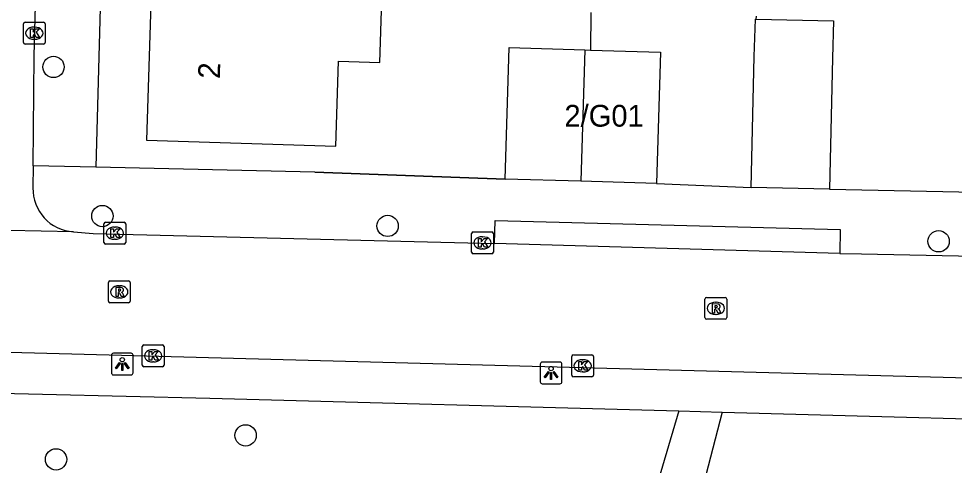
# Model space of a CAD drawing. Extents: x 162082 to 163393, y 388091 to 388632.
# Drawn here: x 162516.16 to 162559.12, y 388188.35 to 388208.85 of the extents above; entities that cross this region are included whole.
import ezdxf

# ---------------------------------------------------------------- set-up
doc = ezdxf.new("R2010")
doc.units = 0
for name, color, linetype in [('IMGEO_Boom', 7, 'Continuous'), ('IMGEO_Kolk', 7, 'Continuous'), ('IMGEO_Lichtpunt', 7, 'Continuous'), ('IMGEO_Muur', 7, 'Continuous'), ('IMGEO_Pand', 7, 'Continuous'), ('IMGEO_Pand_nummerreeks', 7, 'Continuous'), ('IMGEO_Rijbaan_lokaal_open', 7, 'Continuous'), ('IMGEO_Rioolput', 7, 'Continuous'), ('IMGEO_Voetpad_open', 7, 'Continuous')]:
    doc.layers.add(name, color=color, linetype=linetype)

msp = doc.modelspace()

# ---------------------------------------------------------------- linework, layer by layer
at = {"layer": 'IMGEO_Boom'}
for centre in [(162517.754, 388206.636), (162519.997, 388199.79), (162533.096, 388199.34), (162558.396, 388198.635), (162526.575, 388189.722), (162517.872, 388188.623)]:
    msp.add_circle(centre, 0.489, dxfattribs=at)
at = {"layer": 'IMGEO_Kolk'}
for p, q in [((162516.446, 388208.683), (162517.298, 388208.683)), ((162516.371, 388207.757), (162516.371, 388208.609)), ((162516.859, 388208.463), (162516.884, 388208.463)), ((162517.372, 388208.609), (162517.372, 388207.757)), ((162516.882, 388207.903), (162516.857, 388207.903)), ((162517.298, 388207.683), (162516.446, 388207.683)), ((162520.07, 388198.58), (162520.07, 388199.432)), ((162520.145, 388199.506), (162520.997, 388199.506)), ((162520.558, 388199.286), (162520.583, 388199.286)), ((162521.071, 388199.432), (162521.071, 388198.58)), ((162536.951, 388198.134), (162536.951, 388198.986)), ((162537.026, 388199.06), (162537.878, 388199.06)), ((162537.439, 388198.84), (162537.464, 388198.84)), ((162537.952, 388198.986), (162537.952, 388198.134)), ((162520.997, 388198.506), (162520.145, 388198.506)), ((162520.581, 388198.726), (162520.556, 388198.726)), ((162537.878, 388198.06), (162537.026, 388198.06)), ((162537.462, 388198.28), (162537.437, 388198.28)), ((162521.827, 388192.949), (162521.827, 388193.801)), ((162521.902, 388193.875), (162522.754, 388193.875)), ((162522.315, 388193.655), (162522.34, 388193.655)), ((162522.828, 388193.801), (162522.828, 388192.949)), ((162541.548, 388192.493), (162541.548, 388193.345)), ((162541.623, 388193.419), (162542.475, 388193.419)), ((162542.036, 388193.199), (162542.061, 388193.199)), ((162542.549, 388193.345), (162542.549, 388192.493)), ((162522.754, 388192.875), (162521.902, 388192.875)), ((162522.338, 388193.095), (162522.313, 388193.095)), ((162542.475, 388192.419), (162541.623, 388192.419)), ((162542.059, 388192.639), (162542.034, 388192.639))]:
    msp.add_line(p, q, dxfattribs=at)
for points in [[(162516.446, 388208.683), (162517.298, 388208.683)], [(162516.371, 388207.757), (162516.371, 388208.609)], [(162516.692, 388208.383), (162516.815, 388208.383), (162516.815, 388208.232), (162516.945, 388208.383), (162517.109, 388208.383), (162516.963, 388208.232), (162517.116, 388207.983), (162516.964, 388207.983), (162516.879, 388208.147), (162516.815, 388208.08), (162516.815, 388207.983), (162516.692, 388207.983), (162516.692, 388208.383)], [(162517.372, 388208.609), (162517.372, 388207.757)], [(162517.298, 388207.683), (162516.446, 388207.683)], [(162520.07, 388198.58), (162520.07, 388199.432)], [(162520.145, 388199.506), (162520.997, 388199.506)], [(162520.391, 388199.206), (162520.514, 388199.206), (162520.514, 388199.055), (162520.644, 388199.206), (162520.808, 388199.206), (162520.662, 388199.055), (162520.815, 388198.806), (162520.663, 388198.806), (162520.578, 388198.97), (162520.514, 388198.903), (162520.514, 388198.806), (162520.391, 388198.806), (162520.391, 388199.206)], [(162521.071, 388199.432), (162521.071, 388198.58)], [(162536.951, 388198.134), (162536.951, 388198.986)], [(162537.026, 388199.06), (162537.878, 388199.06)], [(162537.272, 388198.76), (162537.395, 388198.76), (162537.395, 388198.609), (162537.525, 388198.76), (162537.689, 388198.76), (162537.543, 388198.609), (162537.696, 388198.36), (162537.544, 388198.36), (162537.459, 388198.524), (162537.395, 388198.457), (162537.395, 388198.36), (162537.272, 388198.36), (162537.272, 388198.76)], [(162537.952, 388198.986), (162537.952, 388198.134)], [(162520.997, 388198.506), (162520.145, 388198.506)], [(162537.878, 388198.06), (162537.026, 388198.06)], [(162521.827, 388192.949), (162521.827, 388193.801)], [(162521.902, 388193.875), (162522.754, 388193.875)], [(162522.828, 388193.801), (162522.828, 388192.949)], [(162522.148, 388193.575), (162522.271, 388193.575), (162522.271, 388193.424), (162522.401, 388193.575), (162522.565, 388193.575), (162522.419, 388193.424), (162522.572, 388193.175), (162522.42, 388193.175), (162522.335, 388193.339), (162522.271, 388193.272), (162522.271, 388193.175), (162522.148, 388193.175), (162522.148, 388193.575)], [(162541.548, 388192.493), (162541.548, 388193.345)], [(162541.623, 388193.419), (162542.475, 388193.419)], [(162542.549, 388193.345), (162542.549, 388192.493)], [(162522.754, 388192.875), (162521.902, 388192.875)], [(162541.869, 388193.119), (162541.992, 388193.119), (162541.992, 388192.968), (162542.122, 388193.119), (162542.286, 388193.119), (162542.14, 388192.968), (162542.293, 388192.719), (162542.141, 388192.719), (162542.056, 388192.883), (162541.992, 388192.816), (162541.992, 388192.719), (162541.869, 388192.719), (162541.869, 388193.119)], [(162542.475, 388192.419), (162541.623, 388192.419)]]:
    msp.add_lwpolyline(points, dxfattribs=at)
for centre, start, end in [((162516.448, 388208.607), 91.552, 178.448), ((162516.448, 388208.607), 91.552, 178.448), ((162517.296, 388208.607), 1.552, 88.448), ((162517.296, 388208.607), 1.552, 88.448), ((162516.448, 388207.759), 181.552, 268.448), ((162516.448, 388207.759), 181.552, 268.448), ((162517.296, 388207.759), 271.552, 358.448), ((162517.296, 388207.759), 271.552, 358.448), ((162520.147, 388199.43), 91.552, 178.448), ((162520.147, 388199.43), 91.552, 178.448), ((162520.995, 388199.43), 1.552, 88.448), ((162520.995, 388199.43), 1.552, 88.448), ((162537.028, 388198.984), 91.552, 178.448), ((162537.028, 388198.984), 91.552, 178.448), ((162537.876, 388198.984), 1.552, 88.448), ((162537.876, 388198.984), 1.552, 88.448), ((162520.147, 388198.582), 181.552, 268.448), ((162520.147, 388198.582), 181.552, 268.448), ((162520.995, 388198.582), 271.552, 358.448), ((162520.995, 388198.582), 271.552, 358.448), ((162537.028, 388198.136), 181.552, 268.448), ((162537.028, 388198.136), 181.552, 268.448), ((162537.876, 388198.136), 271.552, 358.448), ((162537.876, 388198.136), 271.552, 358.448), ((162521.904, 388193.799), 91.552, 178.448), ((162521.904, 388193.799), 91.552, 178.448), ((162522.752, 388193.799), 1.552, 88.448), ((162522.752, 388193.799), 1.552, 88.448), ((162541.625, 388193.343), 91.552, 178.448), ((162541.625, 388193.343), 91.552, 178.448), ((162542.473, 388193.343), 1.552, 88.448), ((162542.473, 388193.343), 1.552, 88.448), ((162521.904, 388192.951), 181.552, 268.448), ((162521.904, 388192.951), 181.552, 268.448), ((162522.752, 388192.951), 271.552, 358.448), ((162522.752, 388192.951), 271.552, 358.448), ((162541.625, 388192.495), 181.552, 268.448), ((162541.625, 388192.495), 181.552, 268.448), ((162542.473, 388192.495), 271.552, 358.448), ((162542.473, 388192.495), 271.552, 358.448)]:
    msp.add_arc(centre, 0.0765, start, end, dxfattribs=at)
for centre, major_axis, ratio, start_param, end_param in [((162516.858, 388208.183), (-0.387, 0.002), 0.722429, 4.712389, 7.853982), ((162516.883, 388208.183), (-0.39, 0.002), 0.717154, 1.570796, 4.712389), ((162520.557, 388199.006), (-0.387, 0.002), 0.722429, 4.712389, 7.853982), ((162520.582, 388199.006), (-0.39, 0.002), 0.717154, 1.570796, 4.712389), ((162537.438, 388198.56), (-0.387, 0.002), 0.722429, 4.712389, 7.853982), ((162537.463, 388198.56), (-0.39, 0.002), 0.717154, 1.570796, 4.712389), ((162522.314, 388193.375), (-0.387, 0.002), 0.722429, 4.712389, 7.853982), ((162522.339, 388193.375), (-0.39, 0.002), 0.717154, 1.570796, 4.712389), ((162542.035, 388192.919), (-0.387, 0.002), 0.722429, 4.712389, 7.853982), ((162542.06, 388192.919), (-0.39, 0.002), 0.717154, 1.570796, 4.712389)]:
    msp.add_ellipse(centre, major_axis=major_axis, ratio=ratio, start_param=start_param, end_param=end_param, dxfattribs=at)
at = {"layer": 'IMGEO_Lichtpunt'}
for p, q in [((162520.413, 388193.401), (162520.413, 388192.594)), ((162520.413, 388193.401), (162520.413, 388192.594)), ((162521.315, 388193.496), (162520.507, 388193.496)), ((162521.315, 388193.496), (162520.507, 388193.496)), ((162521.409, 388192.594), (162521.409, 388193.401)), ((162521.409, 388192.594), (162521.409, 388193.401)), ((162540.104, 388192.994), (162540.104, 388192.187)), ((162540.104, 388192.994), (162540.104, 388192.187)), ((162541.006, 388193.089), (162540.198, 388193.089)), ((162541.006, 388193.089), (162540.198, 388193.089)), ((162541.1, 388192.187), (162541.1, 388192.994)), ((162541.1, 388192.187), (162541.1, 388192.994)), ((162520.507, 388192.5), (162521.315, 388192.5)), ((162520.507, 388192.5), (162521.315, 388192.5)), ((162540.198, 388192.093), (162541.006, 388192.093)), ((162540.198, 388192.093), (162541.006, 388192.093))]:
    msp.add_line(p, q, dxfattribs=at)
for points in [[(162520.787, 388193.065), (162520.826, 388193.037), (162520.638, 388192.775), (162520.6, 388192.802), (162520.787, 388193.065)], [(162520.889, 388193.017), (162520.936, 388193.017), (162520.936, 388192.695), (162520.889, 388192.695), (162520.889, 388193.017)], [(162520.999, 388193.037), (162521.037, 388193.064), (162521.224, 388192.802), (162521.185, 388192.774), (162520.999, 388193.037)], [(162540.478, 388192.658), (162540.517, 388192.63), (162540.329, 388192.368), (162540.291, 388192.395), (162540.478, 388192.658)], [(162540.58, 388192.61), (162540.627, 388192.61), (162540.627, 388192.288), (162540.58, 388192.288), (162540.58, 388192.61)], [(162540.69, 388192.63), (162540.728, 388192.657), (162540.915, 388192.395), (162540.876, 388192.367), (162540.69, 388192.63)]]:
    msp.add_lwpolyline(points, dxfattribs=at)
for centre in [(162520.912, 388193.199), (162540.603, 388192.792)]:
    msp.add_circle(centre, 0.0994, dxfattribs=at)
for centre, start, end in [((162520.507, 388193.401), 90, 180), ((162520.507, 388193.401), 90, 180), ((162521.315, 388193.401), 0, 90), ((162521.315, 388193.401), 0, 90), ((162540.198, 388192.994), 90, 180), ((162540.198, 388192.994), 90, 180), ((162541.006, 388192.994), 0, 90), ((162541.006, 388192.994), 0, 90), ((162520.507, 388192.594), 180, 270), ((162520.507, 388192.594), 180, 270), ((162521.315, 388192.594), 270, 0), ((162521.315, 388192.594), 270, 360), ((162540.198, 388192.187), 180, 270), ((162540.198, 388192.187), 180, 270), ((162541.006, 388192.187), 270, 0), ((162541.006, 388192.187), 270, 360)]:
    msp.add_arc(centre, 0.0946, start, end, dxfattribs=at)
at = {"layer": 'IMGEO_Muur'}
for points in [[(162529.747, 388201.806), (162538.487, 388201.491)], [(162553.383, 388201.02), (162563.038, 388200.822)]]:
    msp.add_lwpolyline(points, dxfattribs=at)
at = {"layer": 'IMGEO_Pand'}
for points in [[(162522.233, 388210.033), (162522.02, 388203.267), (162530.715, 388202.992), (162530.839, 388206.898), (162532.736, 388206.838), (162532.826, 388209.7), (162530.843, 388209.762)], [(162549.789, 388201.107), (162549.934, 388207.117), (162549.988, 388208.827), (162550.005, 388208.827)], [(162550.005, 388208.827), (162553.57, 388208.755), (162553.528, 388207.03), (162553.383, 388201.02)], [(162538.487, 388201.491), (162538.67, 388207.522), (162542.151, 388207.416)], [(162542.151, 388207.416), (162541.967, 388201.385)], [(162542.151, 388207.416), (162542.411, 388207.408)], [(162542.411, 388207.408), (162545.632, 388207.31), (162545.449, 388201.279)], [(162541.967, 388201.385), (162538.487, 388201.491)], [(162545.449, 388201.279), (162541.967, 388201.385)], [(162553.383, 388201.02), (162549.789, 388201.107)]]:
    msp.add_lwpolyline(points, dxfattribs=at)
at = {"layer": 'IMGEO_Rijbaan_lokaal_open'}
for points in [[(162516.82, 388202.093), (162516.873, 388207.142), (162517.948, 388248.231)], [(162542.432, 388209.134), (162542.411, 388207.408)], [(162550.011, 388208.965), (162550.005, 388208.827)], [(162516.82, 388202.093), (162516.809, 388201.089)], [(162545.449, 388201.279), (162549.789, 388201.107)], [(162518.668, 388199.069), (162509.749, 388199.255)], [(162518.668, 388199.069), (162519.576, 388198.987), (162538.01, 388198.533)], [(162553.864, 388198.076), (162538.01, 388198.533)], [(162553.864, 388198.076), (162554.857, 388198.059), (162571.167, 388197.718)], [(162502.568, 388193.897), (162582.601, 388191.752)]]:
    msp.add_lwpolyline(points, dxfattribs=at)
msp.add_arc((162518.786, 388201.043), 1.978, 178.6796, 266.567, dxfattribs=at)
at = {"layer": 'IMGEO_Rioolput'}
for p, q in [((162520.272, 388195.887), (162520.272, 388196.739)), ((162520.347, 388196.813), (162521.199, 388196.813)), ((162521.273, 388196.739), (162521.273, 388195.887)), ((162520.76, 388196.593), (162520.785, 388196.593)), ((162521.199, 388195.813), (162520.347, 388195.813)), ((162520.783, 388196.033), (162520.758, 388196.033)), ((162547.665, 388195.13), (162547.665, 388195.982)), ((162547.74, 388196.056), (162548.592, 388196.056)), ((162548.153, 388195.836), (162548.178, 388195.836)), ((162548.666, 388195.982), (162548.666, 388195.13)), ((162548.592, 388195.056), (162547.74, 388195.056)), ((162548.176, 388195.276), (162548.151, 388195.276))]:
    msp.add_line(p, q, dxfattribs=at)
for points in [[(162520.272, 388195.887), (162520.272, 388196.739)], [(162520.347, 388196.813), (162521.199, 388196.813)], [(162521.273, 388196.739), (162521.273, 388195.887)], [(162520.861, 388196.511), (162520.609, 388196.513), (162520.609, 388196.113)], [(162520.609, 388196.113), (162520.733, 388196.113), (162520.733, 388196.275), (162520.744, 388196.275)], [(162520.787, 388196.432), (162520.733, 388196.432), (162520.733, 388196.351)], [(162520.733, 388196.351), (162520.785, 388196.351)], [(162520.791, 388196.246), (162520.862, 388196.113), (162521.002, 388196.113), (162520.937, 388196.239)], [(162521.199, 388195.813), (162520.347, 388195.813)], [(162547.665, 388195.13), (162547.665, 388195.982)], [(162547.74, 388196.056), (162548.592, 388196.056)], [(162548.254, 388195.754), (162548.002, 388195.756), (162548.002, 388195.356)], [(162548.666, 388195.982), (162548.666, 388195.13)], [(162548.002, 388195.356), (162548.126, 388195.356), (162548.126, 388195.518), (162548.137, 388195.518)], [(162548.18, 388195.675), (162548.126, 388195.675), (162548.126, 388195.594)], [(162548.126, 388195.594), (162548.178, 388195.594)], [(162548.184, 388195.489), (162548.255, 388195.356), (162548.395, 388195.356), (162548.33, 388195.482)], [(162548.592, 388195.056), (162547.74, 388195.056)]]:
    msp.add_lwpolyline(points, dxfattribs=at)
for centre, radius, start, end in [((162520.349, 388196.737), 0.0765, 91.552, 178.448), ((162520.349, 388196.737), 0.0765, 91.552, 178.448), ((162521.197, 388196.737), 0.0765, 1.552, 88.448), ((162521.197, 388196.737), 0.0765, 1.552, 88.448), ((162520.743, 388196.222), 0.0533, 26.0293, 88.6989), ((162520.769, 388196.54), 0.19, 274.7715, 282.9687), ((162520.793, 388196.336), 0.0964, 77.0061, 93.1865), ((162520.807, 388196.393), 0.0378, 276.6634, 79.6772), ((162520.86, 388196.401), 0.109, 350.3612, 89.416), ((162520.858, 388196.401), 0.112, 277.5842, 350.9817), ((162520.842, 388196.186), 0.108, 29.5134, 73.7905), ((162520.349, 388195.889), 0.0765, 181.552, 268.448), ((162520.349, 388195.889), 0.0765, 181.552, 268.448), ((162521.197, 388195.889), 0.0765, 271.552, 358.448), ((162521.197, 388195.889), 0.0765, 271.552, 358.448), ((162547.742, 388195.98), 0.0765, 91.552, 178.448), ((162547.742, 388195.98), 0.0765, 91.552, 178.448), ((162548.253, 388195.644), 0.109, 350.3612, 89.416), ((162548.59, 388195.98), 0.0765, 1.552, 88.448), ((162548.59, 388195.98), 0.0765, 1.552, 88.448), ((162548.136, 388195.465), 0.0533, 26.0293, 88.6989), ((162548.162, 388195.783), 0.19, 274.7715, 282.9687), ((162548.186, 388195.579), 0.0964, 77.0061, 93.1865), ((162548.2, 388195.636), 0.0378, 276.6634, 79.6772), ((162548.251, 388195.644), 0.112, 277.5842, 350.9817), ((162548.235, 388195.429), 0.108, 29.5134, 73.7905), ((162547.742, 388195.132), 0.0765, 181.552, 268.448), ((162547.742, 388195.132), 0.0765, 181.552, 268.448), ((162548.59, 388195.132), 0.0765, 271.552, 358.448), ((162548.59, 388195.132), 0.0765, 271.552, 358.448)]:
    msp.add_arc(centre, radius, start, end, dxfattribs=at)
for centre, major_axis, ratio, start_param, end_param in [((162520.759, 388196.313), (-0.387, 0.002), 0.722429, 4.712389, 7.853982), ((162520.784, 388196.313), (-0.39, 0.002), 0.717154, 1.570796, 4.712389), ((162548.152, 388195.556), (-0.387, 0.002), 0.722429, 4.712389, 7.853982), ((162548.177, 388195.556), (-0.39, 0.002), 0.717154, 1.570796, 4.712389)]:
    msp.add_ellipse(centre, major_axis=major_axis, ratio=ratio, start_param=start_param, end_param=end_param, dxfattribs=at)
at = {"layer": 'IMGEO_Voetpad_open'}
for points in [[(162520.935, 388247.582), (162519.703, 388202.029)], [(162519.703, 388202.029), (162516.82, 388202.093)], [(162538.487, 388201.491), (162529.747, 388201.806), (162519.703, 388202.029)], [(162553.383, 388201.02), (162563.038, 388200.822), (162571.027, 388200.591)], [(162538.01, 388198.533), (162538.038, 388199.593), (162553.883, 388199.174), (162553.864, 388198.076)], [(162501.862, 388191.979), (162524.934, 388191.433), (162546.46, 388190.85)], [(162546.46, 388190.85), (162544.577, 388184.43), (162543.585, 388184.682), (162537.224, 388160.645)], [(162548.452, 388190.796), (162546.547, 388183.408), (162545.504, 388183.608), (162538.607, 388157.681)], [(162546.46, 388190.85), (162548.452, 388190.796)], [(162548.452, 388190.796), (162586.812, 388189.756), (162605.432, 388189.251)]]:
    msp.add_lwpolyline(points, dxfattribs=at)

# ---------------------------------------------------------------- texts
at = {"layer": 'IMGEO_Pand_nummerreeks'}
msp.add_text('2', height=1, rotation=88.1948, dxfattribs=at).set_placement((162525.39, 388206.08))
msp.add_text('2/G01', height=1, dxfattribs=at).set_placement((162541.214, 388203.894))

doc.saveas('drawing.dxf')
